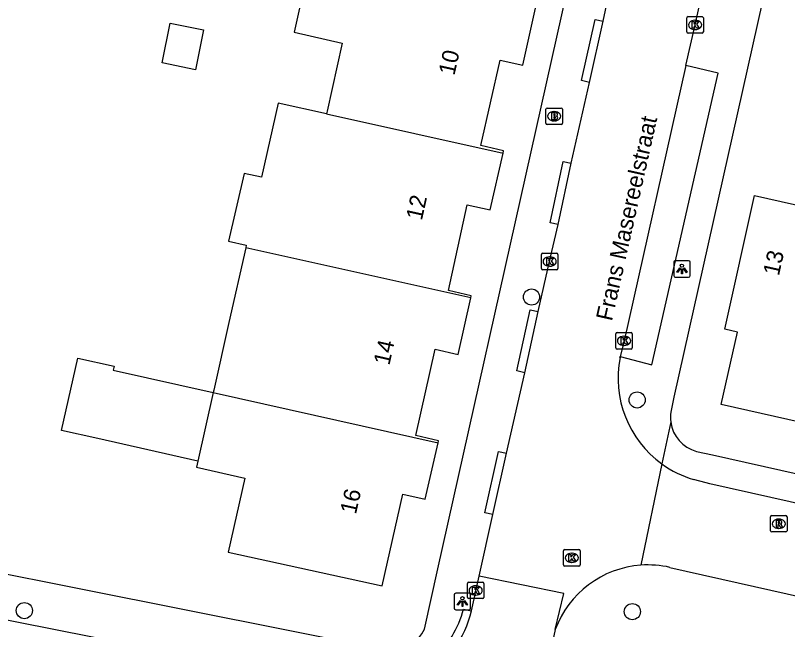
# Model space of a CAD drawing. Extents: x 161771 to 163125, y 382479 to 383177.
# Drawn here: x 162596.62 to 162643.4, y 382592.85 to 382630.08 of the extents above; entities that cross this region are included whole.
import ezdxf

# ---------------------------------------------------------------- set-up
doc = ezdxf.new("R2010")
doc.units = 0
for name, color, linetype in [('IMGEO_Boom', 7, 'Continuous'), ('IMGEO_Brandkraan', 7, 'Continuous'), ('IMGEO_Kolk', 7, 'Continuous'), ('IMGEO_Lichtpunt', 7, 'Continuous'), ('IMGEO_Openbare_ruimte_label', 7, 'Continuous'), ('IMGEO_Pand', 7, 'Continuous'), ('IMGEO_Pand_nummerreeks', 7, 'Continuous'), ('IMGEO_Rijbaan_lokaal_open', 7, 'Continuous'), ('IMGEO_Rioolput', 7, 'Continuous'), ('IMGEO_Voetpad_open', 7, 'Continuous')]:
    doc.layers.add(name, color=color, linetype=linetype)

msp = doc.modelspace()

# ---------------------------------------------------------------- linework, layer by layer
at = {"layer": 'IMGEO_Boom'}
for centre in [(162627.889, 382613.011), (162634.287, 382606.773), (162597.163, 382594.003), (162633.997, 382593.942)]:
    msp.add_circle(centre, 0.489, dxfattribs=at)
at = {"layer": 'IMGEO_Brandkraan'}
for p, q in [((162628.835, 382624.468), (162629.687, 382624.468)), ((162628.76, 382623.542), (162628.76, 382624.394)), ((162629.248, 382624.248), (162629.273, 382624.248)), ((162629.761, 382624.394), (162629.761, 382623.542)), ((162629.271, 382623.688), (162629.246, 382623.688)), ((162629.687, 382623.468), (162628.835, 382623.468))]:
    msp.add_line(p, q, dxfattribs=at)
for points in [[(162628.835, 382624.468), (162629.687, 382624.468)], [(162628.76, 382623.542), (162628.76, 382624.394)], [(162629.108, 382624.168), (162629.108, 382623.768), (162629.321, 382623.768)], [(162629.339, 382624.168), (162629.108, 382624.168)], [(162629.287, 382624.087), (162629.233, 382624.087), (162629.233, 382624.011)], [(162629.233, 382624.011), (162629.286, 382624.011)], [(162629.761, 382624.394), (162629.761, 382623.542)], [(162629.295, 382623.935), (162629.233, 382623.935), (162629.233, 382623.854)], [(162629.233, 382623.854), (162629.295, 382623.854)], [(162629.687, 382623.468), (162628.835, 382623.468)]]:
    msp.add_lwpolyline(points, dxfattribs=at)
for centre, radius, start, end in [((162628.837, 382624.392), 0.0765, 91.552, 178.448), ((162628.837, 382624.392), 0.0765, 91.552, 178.448), ((162629.685, 382624.392), 0.0765, 1.552, 88.448), ((162629.685, 382624.392), 0.0765, 1.552, 88.448), ((162629.288, 382624.049), 0.0379, 267.8285, 90.9355), ((162629.343, 382624.023), 0.145, 59.4692, 91.5367), ((162629.368, 382624.07), 0.0922, 285.5137, 58.1501), ((162628.837, 382623.544), 0.0765, 181.552, 268.448), ((162628.837, 382623.544), 0.0765, 181.552, 268.448), ((162629.296, 382623.894), 0.0404, 269.8759, 90.5077), ((162629.327, 382624.019), 0.251, 268.6676, 293.5347), ((162629.373, 382623.878), 0.105, 301.3115, 78.989), ((162629.685, 382623.544), 0.0765, 271.552, 358.448), ((162629.685, 382623.544), 0.0765, 271.552, 358.448)]:
    msp.add_arc(centre, radius, start, end, dxfattribs=at)
for centre, major_axis, ratio, start_param, end_param in [((162629.247, 382623.968), (-0.387, 0.002), 0.722429, 4.712389, 7.853982), ((162629.272, 382623.968), (-0.39, 0.002), 0.717154, 1.570796, 4.712389)]:
    msp.add_ellipse(centre, major_axis=major_axis, ratio=ratio, start_param=start_param, end_param=end_param, dxfattribs=at)
at = {"layer": 'IMGEO_Kolk'}
for p, q in [((162637.296, 382629.079), (162637.296, 382629.931)), ((162637.371, 382630.005), (162638.223, 382630.005)), ((162637.784, 382629.785), (162637.809, 382629.785)), ((162638.297, 382629.931), (162638.297, 382629.079)), ((162637.807, 382629.225), (162637.782, 382629.225)), ((162638.223, 382629.005), (162637.371, 382629.005)), ((162628.486, 382614.736), (162628.486, 382615.588)), ((162628.561, 382615.662), (162629.413, 382615.662)), ((162629.487, 382615.588), (162629.487, 382614.736)), ((162628.974, 382615.442), (162628.999, 382615.442)), ((162629.413, 382614.662), (162628.561, 382614.662)), ((162628.997, 382614.882), (162628.972, 382614.882)), ((162632.993, 382609.93), (162632.993, 382610.782)), ((162633.068, 382610.856), (162633.92, 382610.856)), ((162633.481, 382610.636), (162633.506, 382610.636)), ((162633.994, 382610.782), (162633.994, 382609.93)), ((162633.504, 382610.076), (162633.479, 382610.076)), ((162633.92, 382609.856), (162633.068, 382609.856)), ((162629.828, 382596.776), (162629.828, 382597.628)), ((162629.903, 382597.702), (162630.755, 382597.702)), ((162630.316, 382597.482), (162630.341, 382597.482)), ((162630.829, 382597.628), (162630.829, 382596.776)), ((162630.339, 382596.922), (162630.314, 382596.922)), ((162630.755, 382596.702), (162629.903, 382596.702)), ((162624.001, 382594.803), (162624.001, 382595.655)), ((162624.076, 382595.729), (162624.928, 382595.729)), ((162624.489, 382595.509), (162624.514, 382595.509)), ((162625.002, 382595.655), (162625.002, 382594.803)), ((162624.928, 382594.729), (162624.076, 382594.729)), ((162624.512, 382594.949), (162624.487, 382594.949))]:
    msp.add_line(p, q, dxfattribs=at)
for points in [[(162637.296, 382629.079), (162637.296, 382629.931)], [(162637.371, 382630.005), (162638.223, 382630.005)], [(162637.617, 382629.705), (162637.74, 382629.705), (162637.74, 382629.554), (162637.87, 382629.705), (162638.034, 382629.705), (162637.888, 382629.554), (162638.041, 382629.305), (162637.889, 382629.305), (162637.804, 382629.469), (162637.74, 382629.402), (162637.74, 382629.305), (162637.617, 382629.305), (162637.617, 382629.705)], [(162638.297, 382629.931), (162638.297, 382629.079)], [(162638.223, 382629.005), (162637.371, 382629.005)], [(162628.486, 382614.736), (162628.486, 382615.588)], [(162628.561, 382615.662), (162629.413, 382615.662)], [(162629.487, 382615.588), (162629.487, 382614.736)], [(162628.807, 382615.362), (162628.93, 382615.362), (162628.93, 382615.211), (162629.06, 382615.362), (162629.224, 382615.362), (162629.078, 382615.211), (162629.231, 382614.962), (162629.079, 382614.962), (162628.994, 382615.126), (162628.93, 382615.059), (162628.93, 382614.962), (162628.807, 382614.962), (162628.807, 382615.362)], [(162629.413, 382614.662), (162628.561, 382614.662)], [(162632.993, 382609.93), (162632.993, 382610.782)], [(162633.068, 382610.856), (162633.92, 382610.856)], [(162633.314, 382610.556), (162633.437, 382610.556), (162633.437, 382610.405), (162633.567, 382610.556), (162633.731, 382610.556), (162633.585, 382610.405), (162633.738, 382610.156), (162633.586, 382610.156), (162633.501, 382610.32), (162633.437, 382610.253), (162633.437, 382610.156), (162633.314, 382610.156), (162633.314, 382610.556)], [(162633.994, 382610.782), (162633.994, 382609.93)], [(162633.92, 382609.856), (162633.068, 382609.856)], [(162629.828, 382596.776), (162629.828, 382597.628)], [(162629.903, 382597.702), (162630.755, 382597.702)], [(162630.149, 382597.402), (162630.272, 382597.402), (162630.272, 382597.251), (162630.402, 382597.402), (162630.566, 382597.402), (162630.42, 382597.251), (162630.573, 382597.002), (162630.421, 382597.002), (162630.336, 382597.166), (162630.272, 382597.099), (162630.272, 382597.002), (162630.149, 382597.002), (162630.149, 382597.402)], [(162630.829, 382597.628), (162630.829, 382596.776)], [(162630.755, 382596.702), (162629.903, 382596.702)], [(162624.001, 382594.803), (162624.001, 382595.655)], [(162624.076, 382595.729), (162624.928, 382595.729)], [(162625.002, 382595.655), (162625.002, 382594.803)], [(162624.322, 382595.429), (162624.445, 382595.429), (162624.445, 382595.278), (162624.575, 382595.429), (162624.739, 382595.429), (162624.593, 382595.278), (162624.746, 382595.029), (162624.594, 382595.029), (162624.509, 382595.193), (162624.445, 382595.126), (162624.445, 382595.029), (162624.322, 382595.029), (162624.322, 382595.429)], [(162624.928, 382594.729), (162624.076, 382594.729)]]:
    msp.add_lwpolyline(points, dxfattribs=at)
for centre, start, end in [((162637.373, 382629.929), 91.552, 178.448), ((162637.373, 382629.929), 91.552, 178.448), ((162638.221, 382629.929), 1.552, 88.448), ((162638.221, 382629.929), 1.552, 88.448), ((162637.373, 382629.081), 181.552, 268.448), ((162637.373, 382629.081), 181.552, 268.448), ((162638.221, 382629.081), 271.552, 358.448), ((162638.221, 382629.081), 271.552, 358.448), ((162628.563, 382615.586), 91.552, 178.448), ((162628.563, 382615.586), 91.552, 178.448), ((162629.411, 382615.586), 1.552, 88.448), ((162629.411, 382615.586), 1.552, 88.448), ((162628.563, 382614.738), 181.552, 268.448), ((162628.563, 382614.738), 181.552, 268.448), ((162629.411, 382614.738), 271.552, 358.448), ((162629.411, 382614.738), 271.552, 358.448), ((162633.07, 382610.78), 91.552, 178.448), ((162633.07, 382610.78), 91.552, 178.448), ((162633.918, 382610.78), 1.552, 88.448), ((162633.918, 382610.78), 1.552, 88.448), ((162633.07, 382609.932), 181.552, 268.448), ((162633.07, 382609.932), 181.552, 268.448), ((162633.918, 382609.932), 271.552, 358.448), ((162633.918, 382609.932), 271.552, 358.448), ((162629.905, 382597.626), 91.552, 178.448), ((162629.905, 382597.626), 91.552, 178.448), ((162630.753, 382597.626), 1.552, 88.448), ((162630.753, 382597.626), 1.552, 88.448), ((162629.905, 382596.778), 181.552, 268.448), ((162629.905, 382596.778), 181.552, 268.448), ((162630.753, 382596.778), 271.552, 358.448), ((162630.753, 382596.778), 271.552, 358.448), ((162624.078, 382595.653), 91.552, 178.448), ((162624.078, 382595.653), 91.552, 178.448), ((162624.926, 382595.653), 1.552, 88.448), ((162624.926, 382595.653), 1.552, 88.448), ((162624.078, 382594.805), 181.552, 268.448), ((162624.078, 382594.805), 181.552, 268.448), ((162624.926, 382594.805), 271.552, 358.448), ((162624.926, 382594.805), 271.552, 358.448)]:
    msp.add_arc(centre, 0.0765, start, end, dxfattribs=at)
for centre, major_axis, ratio, start_param, end_param in [((162637.783, 382629.505), (-0.387, 0.002), 0.722429, 4.712389, 7.853982), ((162637.808, 382629.505), (-0.39, 0.002), 0.717154, 1.570796, 4.712389), ((162628.973, 382615.162), (-0.387, 0.002), 0.722429, 4.712389, 7.853982), ((162628.998, 382615.162), (-0.39, 0.002), 0.717154, 1.570796, 4.712389), ((162633.48, 382610.356), (-0.387, 0.002), 0.722429, 4.712389, 7.853982), ((162633.505, 382610.356), (-0.39, 0.002), 0.717154, 1.570796, 4.712389), ((162630.315, 382597.202), (-0.387, 0.002), 0.722429, 4.712389, 7.853982), ((162630.34, 382597.202), (-0.39, 0.002), 0.717154, 1.570796, 4.712389), ((162624.488, 382595.229), (-0.387, 0.002), 0.722429, 4.712389, 7.853982), ((162624.513, 382595.229), (-0.39, 0.002), 0.717154, 1.570796, 4.712389)]:
    msp.add_ellipse(centre, major_axis=major_axis, ratio=ratio, start_param=start_param, end_param=end_param, dxfattribs=at)
at = {"layer": 'IMGEO_Lichtpunt'}
for p, q in [((162636.503, 382615.114), (162636.503, 382614.307)), ((162636.503, 382615.114), (162636.503, 382614.307)), ((162637.405, 382615.209), (162636.597, 382615.209)), ((162637.405, 382615.209), (162636.597, 382615.209)), ((162637.499, 382614.307), (162637.499, 382615.114)), ((162637.499, 382614.307), (162637.499, 382615.114)), ((162636.597, 382614.213), (162637.405, 382614.213)), ((162636.597, 382614.213), (162637.405, 382614.213)), ((162624.105, 382595.054), (162623.297, 382595.054)), ((162624.105, 382595.054), (162623.297, 382595.054)), ((162623.203, 382594.959), (162623.203, 382594.152)), ((162623.203, 382594.959), (162623.203, 382594.152)), ((162624.199, 382594.152), (162624.199, 382594.959)), ((162624.199, 382594.152), (162624.199, 382594.959)), ((162623.297, 382594.058), (162624.105, 382594.058)), ((162623.297, 382594.058), (162624.105, 382594.058))]:
    msp.add_line(p, q, dxfattribs=at)
for points in [[(162636.877, 382614.778), (162636.916, 382614.75), (162636.728, 382614.488), (162636.69, 382614.515), (162636.877, 382614.778)], [(162636.979, 382614.73), (162637.026, 382614.73), (162637.026, 382614.408), (162636.979, 382614.408), (162636.979, 382614.73)], [(162637.089, 382614.75), (162637.127, 382614.777), (162637.314, 382614.515), (162637.275, 382614.487), (162637.089, 382614.75)], [(162623.577, 382594.623), (162623.616, 382594.595), (162623.428, 382594.333), (162623.39, 382594.36), (162623.577, 382594.623)], [(162623.679, 382594.575), (162623.726, 382594.575), (162623.726, 382594.253), (162623.679, 382594.253), (162623.679, 382594.575)], [(162623.789, 382594.595), (162623.827, 382594.622), (162624.014, 382594.36), (162623.975, 382594.332), (162623.789, 382594.595)]]:
    msp.add_lwpolyline(points, dxfattribs=at)
for centre in [(162637.002, 382614.912), (162623.702, 382594.757)]:
    msp.add_circle(centre, 0.0994, dxfattribs=at)
for centre, start, end in [((162636.597, 382615.114), 90, 180), ((162636.597, 382615.114), 90, 180), ((162637.405, 382615.114), 0, 90), ((162637.405, 382615.114), 0, 90), ((162636.597, 382614.307), 180, 270), ((162636.597, 382614.307), 180, 270), ((162637.405, 382614.307), 270, 0), ((162637.405, 382614.307), 270, 360), ((162623.297, 382594.959), 90, 180), ((162623.297, 382594.959), 90, 180), ((162624.105, 382594.959), 0, 90), ((162624.105, 382594.959), 0, 90), ((162623.297, 382594.152), 180, 270), ((162623.297, 382594.152), 180, 270), ((162624.105, 382594.152), 270, 0), ((162624.105, 382594.152), 270, 360)]:
    msp.add_arc(centre, 0.0946, start, end, dxfattribs=at)
at = {"layer": 'IMGEO_Pand'}
for points in [[(162617.431, 382632.893), (162614.502, 382633.544), (162613.498, 382629.061), (162616.426, 382628.405), (162615.499, 382624.268), (162615.464, 382624.113)], [(162626.166, 382621.738), (162626.197, 382621.876), (162624.82, 382622.196), (162625.983, 382627.376), (162627.363, 382627.066), (162628.128, 382630.514)], [(162608.025, 382629.199), (162607.531, 382626.791), (162605.503, 382627.208), (162605.997, 382629.615), (162608.025, 382629.199)], [(162615.464, 382624.113), (162612.535, 382624.763), (162611.527, 382620.269), (162610.48, 382620.503), (162609.526, 382616.402), (162610.607, 382616.161), (162610.571, 382616.002)], [(162615.464, 382624.113), (162626.166, 382621.738)], [(162624.205, 382612.958), (162624.233, 382613.083), (162622.859, 382613.414), (162623.99, 382618.594), (162625.392, 382618.288), (162626.166, 382621.738)], [(162645.039, 382605.232), (162639.381, 382606.499), (162640.375, 382610.88), (162639.593, 382611.056), (162641.406, 382619.157), (162647.86, 382617.708), (162647.333, 382615.362)], [(162610.571, 382616.002), (162609.553, 382611.458), (162608.636, 382607.369), (162608.603, 382607.222)], [(162624.205, 382612.958), (162610.571, 382616.002)], [(162622.231, 382604.183), (162622.256, 382604.296), (162620.871, 382604.61), (162622.056, 382609.847), (162623.441, 382609.534), (162624.205, 382612.958)], [(162607.674, 382603.072), (162601.611, 382604.432), (162599.415, 382604.924), (162600.4, 382609.315), (162602.596, 382608.823), (162602.54, 382608.574), (162608.603, 382607.222)], [(162608.603, 382607.222), (162607.674, 382603.072)], [(162608.603, 382607.222), (162622.231, 382604.183)], [(162607.674, 382603.072), (162607.589, 382602.695), (162610.517, 382602.039), (162609.511, 382597.549), (162618.835, 382595.504), (162620.096, 382601.054), (162621.454, 382600.75), (162622.231, 382604.183)]]:
    msp.add_lwpolyline(points, dxfattribs=at)
at = {"layer": 'IMGEO_Rijbaan_lokaal_open'}
for points in [[(162632.234, 382629.73), (162633.002, 382633.349), (162633.419, 382635.138)], [(162637.243, 382627.039), (162637.797, 382629.505), (162638.592, 382633.065)], [(162631.396, 382626.021), (162632.234, 382629.73)], [(162637.243, 382627.039), (162633.494, 382610.356), (162633.267, 382609.416)], [(162630.297, 382621.123), (162631.396, 382626.021)], [(162629.498, 382617.399), (162630.297, 382621.123)], [(162628.293, 382612.132), (162628.987, 382615.158), (162629.498, 382617.399)], [(162627.486, 382608.423), (162628.293, 382612.132)], [(162633.248, 382609.339), (162633.267, 382609.416)], [(162626.379, 382603.537), (162627.486, 382608.423)], [(162625.55, 382599.824), (162626.379, 382603.537)], [(162635.789, 382602.895), (162634.518, 382596.758)], [(162679.337, 382592.566), (162638.683, 382601.698), (162638.475, 382601.75), (162637.694, 382601.947)], [(162624.721, 382596.089), (162625.55, 382599.824)], [(162574.261, 382597.773), (162592.4, 382594.172), (162616.468, 382589.4), (162617.34, 382589.193)], [(162636.275, 382596.622), (162679.285, 382586.967)], [(162624.258, 382594), (162624.721, 382596.089)], [(162629.327, 382592.855), (162629.852, 382595.048), (162624.721, 382596.089)], [(162629.327, 382592.855), (162629.169, 382592.195)]]:
    msp.add_lwpolyline(points, dxfattribs=at)
for centre, radius, start, end in [((162639.575, 382608.111), 6.445, 169.0171, 234.0236), ((162639.577, 382608.118), 6.452, 234.052, 253.0347), ((162634.942, 382590.791), 5.982, 94.064, 159.8134), ((162634.939, 382590.782), 5.991, 77.116, 94.0317), ((162617.457, 382595.697), 7.009, 304.4978, 345.9907)]:
    msp.add_arc(centre, radius, start, end, dxfattribs=at)
at = {"layer": 'IMGEO_Rioolput'}
for p, q in [((162642.365, 382598.844), (162642.365, 382599.696)), ((162642.44, 382599.77), (162643.292, 382599.77)), ((162643.366, 382599.696), (162643.366, 382598.844)), ((162642.853, 382599.55), (162642.878, 382599.55)), ((162643.292, 382598.77), (162642.44, 382598.77)), ((162642.876, 382598.99), (162642.851, 382598.99))]:
    msp.add_line(p, q, dxfattribs=at)
for points in [[(162642.365, 382598.844), (162642.365, 382599.696)], [(162642.44, 382599.77), (162643.292, 382599.77)], [(162643.366, 382599.696), (162643.366, 382598.844)], [(162642.954, 382599.468), (162642.702, 382599.47), (162642.702, 382599.07)], [(162642.702, 382599.07), (162642.826, 382599.07), (162642.826, 382599.232), (162642.837, 382599.232)], [(162642.88, 382599.389), (162642.826, 382599.389), (162642.826, 382599.308)], [(162642.826, 382599.308), (162642.878, 382599.308)], [(162643.292, 382598.77), (162642.44, 382598.77)], [(162642.884, 382599.203), (162642.955, 382599.07), (162643.095, 382599.07), (162643.03, 382599.196)]]:
    msp.add_lwpolyline(points, dxfattribs=at)
for centre, radius, start, end in [((162642.442, 382599.694), 0.0765, 91.552, 178.448), ((162642.442, 382599.694), 0.0765, 91.552, 178.448), ((162643.29, 382599.694), 0.0765, 1.552, 88.448), ((162643.29, 382599.694), 0.0765, 1.552, 88.448), ((162642.836, 382599.179), 0.0533, 26.0293, 88.6989), ((162642.862, 382599.497), 0.19, 274.7715, 282.9687), ((162642.886, 382599.293), 0.0964, 77.0061, 93.1865), ((162642.9, 382599.35), 0.0378, 276.6634, 79.6772), ((162642.953, 382599.358), 0.109, 350.3612, 89.416), ((162642.951, 382599.358), 0.112, 277.5842, 350.9817), ((162642.935, 382599.143), 0.108, 29.5134, 73.7905), ((162642.442, 382598.846), 0.0765, 181.552, 268.448), ((162642.442, 382598.846), 0.0765, 181.552, 268.448), ((162643.29, 382598.846), 0.0765, 271.552, 358.448), ((162643.29, 382598.846), 0.0765, 271.552, 358.448)]:
    msp.add_arc(centre, radius, start, end, dxfattribs=at)
for centre, major_axis, ratio, start_param, end_param in [((162642.852, 382599.27), (-0.387, 0.002), 0.722429, 4.712389, 7.853982), ((162642.877, 382599.27), (-0.39, 0.002), 0.717154, 1.570796, 4.712389)]:
    msp.add_ellipse(centre, major_axis=major_axis, ratio=ratio, start_param=start_param, end_param=end_param, dxfattribs=at)
at = {"layer": 'IMGEO_Voetpad_open'}
for points in [[(162621.402, 382592.881), (162622.207, 382596.532), (162640.083, 382676.445)], [(162649.296, 382664.072), (162636.509, 382606.935), (162636.331, 382606.03)], [(162631.396, 382626.021), (162630.909, 382626.131), (162631.747, 382629.84), (162632.234, 382629.73)], [(162633.267, 382609.416), (162635.182, 382608.903), (162639.203, 382626.581), (162637.243, 382627.039)], [(162629.498, 382617.399), (162629.01, 382617.503), (162629.809, 382621.227), (162630.297, 382621.123)], [(162627.486, 382608.423), (162626.998, 382608.529), (162627.805, 382612.238), (162628.293, 382612.132)], [(162636.323, 382605.439), (162635.789, 382602.895)], [(162625.55, 382599.824), (162625.063, 382599.932), (162625.892, 382603.645), (162626.379, 382603.537)], [(162637.885, 382603.658), (162638.85, 382603.441), (162679.881, 382594.237)], [(162574.205, 382600.57), (162575.646, 382600.287), (162619.42, 382591.558)], [(162623.768, 382594.099), (162624.258, 382594)]]:
    msp.add_lwpolyline(points, dxfattribs=at)
for centre, radius, start, end in [((162638.395, 382605.707), 2.089, 171.0934, 187.3555), ((162638.423, 382605.705), 2.117, 187.2312, 255.2726), ((162617.861, 382595.631), 6.102, 311.8565, 345.4584), ((162619.308, 382593.872), 2.317, 272.7701, 334.6767)]:
    msp.add_arc(centre, radius, start, end, dxfattribs=at)

# ---------------------------------------------------------------- texts
at = {"layer": 'IMGEO_Openbare_ruimte_label'}
msp.add_text('Frans Masereelstraat', height=1, rotation=77.409, dxfattribs=at).set_placement((162632.754, 382611.511))
at = {"layer": 'IMGEO_Pand_nummerreeks'}
for s, rotation, p in [('10', 77.3665, (162623.212, 382626.399)), ('12', 77.3665, (162621.242, 382617.611)), ('13', 77.3837, (162642.871, 382614.254)), ('14', 77.3665, (162619.274, 382608.832)), ('16', 77.3608, (162617.25, 382599.803))]:
    msp.add_text(s, height=1, rotation=rotation, dxfattribs=at).set_placement(p)

doc.saveas('drawing.dxf')
